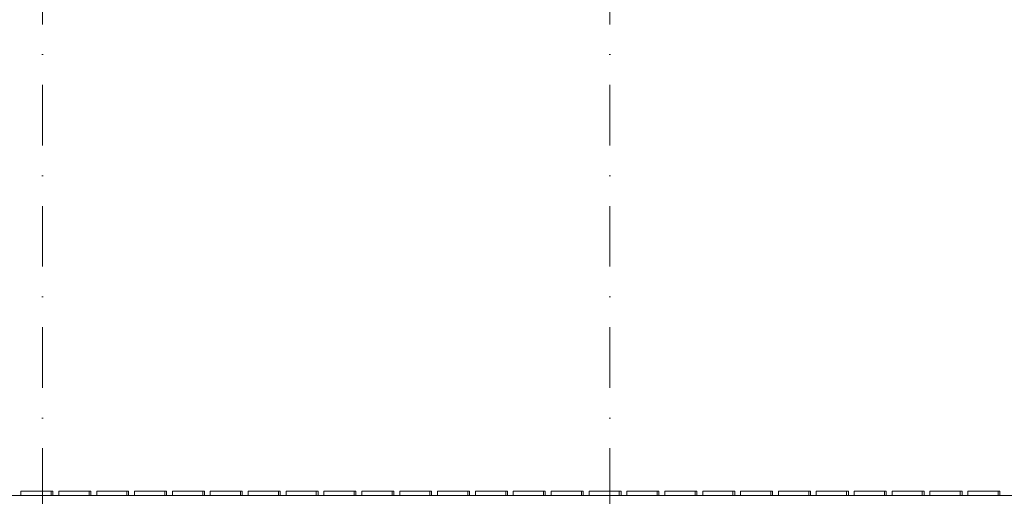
# Model space of a CAD drawing. Header units: millimetres. Extents: x -2530 to 151695, y -8763 to 71774.
# Tile 283 of 295: x 128350 to 134857, y 38855 to 42003. Entities that reach past the tile are written whole.
import ezdxf

# ---------------------------------------------------------------- set-up
doc = ezdxf.new("R2010")
doc.units = ezdxf.units.MM
doc.linetypes.add('RR_Level', pattern=[800, 400, -200, 0, -200])
for name, color, linetype, lineweight in [('A-FLOR-____-OTLN', 192, 'Continuous', 18), ('A-WALL-____-OTLN', 113, 'Continuous', 18), ('S-GRID-____-OTLN', 1, 'Continuous', 9)]:
    doc.layers.add(name, color=color, linetype=linetype, lineweight=lineweight)

# ---------------------------------------------------------------- blocks, each defined once
blk = doc.blocks.new('027_Gilde - ATC_FacadeModel_rvt-1-plot_V2 Copy 1')
at = {"layer": 'A-FLOR-____-OTLN', "color": 90}
blk.add_line((119798.9, 38860), (144100.8, 38860), dxfattribs=at)
at = {"layer": 'A-WALL-____-OTLN', "color": 90}
for p, q in [((128358.2, 38860), (128358.2, 38890)), ((128358.2, 38860), (128358.2, 38890)), ((128558.2, 38890), (128358.2, 38890)), ((128558.2, 38890), (128358.2, 38890)), ((128558.2, 38860), (128358.2, 38860)), ((128358.2, 38860), (128558.2, 38860)), ((128558.2, 38890), (128558.2, 38860)), ((128565.8, 38890), (128558.2, 38890)), ((128558.2, 38890), (128558.2, 38860)), ((128565.8, 38890), (128558.2, 38890)), ((128565.8, 38890), (128568.7, 38890)), ((128565.8, 38890), (128568.7, 38890)), ((128568.7, 38878.3), (128568.7, 38890)), ((128568.7, 38878.3), (128568.7, 38860)), ((128608.5, 38890), (128608.5, 38860)), ((128608.5, 38860), (128608.5, 38890)), ((128808.5, 38890), (128608.5, 38890)), ((128608.5, 38890), (128808.5, 38890)), ((128608.5, 38860), (128808.5, 38860)), ((128608.5, 38860), (128808.5, 38860)), ((128808.5, 38890), (128808.5, 38860)), ((128808.5, 38890), (128819.1, 38890)), ((128808.5, 38890), (128808.5, 38860)), ((128808.5, 38890), (128819.1, 38890)), ((128819.1, 38869.1), (128819.1, 38890)), ((128819.1, 38869.1), (128819.1, 38860)), ((128858.8, 38890), (128858.8, 38860)), ((128858.8, 38860), (128858.8, 38890)), ((129058.8, 38890), (128858.8, 38890)), ((129058.8, 38890), (128858.8, 38890)), ((129058.8, 38860), (128858.8, 38860)), ((128858.8, 38860), (129058.8, 38860)), ((129058.8, 38890), (129058.8, 38860)), ((129066.5, 38890), (129058.8, 38890)), ((129058.8, 38890), (129058.8, 38860)), ((129066.5, 38890), (129058.8, 38890)), ((129066.5, 38890), (129069.5, 38890)), ((129066.5, 38890), (129069.5, 38890)), ((129069.5, 38878.3), (129069.5, 38890)), ((129069.5, 38878.3), (129069.5, 38860)), ((129109.1, 38890), (129109.1, 38860)), ((129109.1, 38860), (129109.1, 38890)), ((129309.1, 38890), (129109.1, 38890)), ((129109.1, 38890), (129309.1, 38890)), ((129109.1, 38860), (129309.1, 38860)), ((129109.1, 38860), (129309.1, 38860)), ((129309.1, 38890), (129309.1, 38860)), ((129309.1, 38890), (129319.8, 38890)), ((129309.1, 38890), (129309.1, 38860)), ((129309.1, 38890), (129319.8, 38890)), ((129319.8, 38869.1), (129319.8, 38890)), ((129319.8, 38869.1), (129319.8, 38860)), ((129359.4, 38890), (129359.4, 38860)), ((129359.4, 38860), (129359.4, 38890)), ((129559.4, 38890), (129359.4, 38890)), ((129559.4, 38890), (129359.4, 38890)), ((129559.4, 38860), (129359.4, 38860)), ((129359.4, 38860), (129559.4, 38860)), ((129559.4, 38890), (129559.4, 38860)), ((129567.2, 38890), (129559.4, 38890)), ((129559.4, 38890), (129559.4, 38860)), ((129567.2, 38890), (129559.4, 38890)), ((129567.2, 38890), (129570.2, 38890)), ((129567.2, 38890), (129570.2, 38890)), ((129570.2, 38878.3), (129570.2, 38890)), ((129570.2, 38878.3), (129570.2, 38860)), ((129609.7, 38860), (129609.7, 38890)), ((129609.7, 38860), (129609.7, 38890)), ((129809.7, 38890), (129609.7, 38890)), ((129809.7, 38890), (129609.7, 38890)), ((129809.7, 38860), (129609.7, 38860)), ((129609.7, 38860), (129809.7, 38860)), ((129809.7, 38890), (129809.7, 38860)), ((129817.5, 38890), (129809.7, 38890)), ((129809.7, 38890), (129809.7, 38860)), ((129817.5, 38890), (129809.7, 38890)), ((129817.5, 38890), (129820.6, 38890)), ((129817.5, 38890), (129820.6, 38890)), ((129820.6, 38878.3), (129820.6, 38890)), ((129820.6, 38878.3), (129820.6, 38860)), ((129859.9, 38860), (129859.9, 38890)), ((129859.9, 38860), (129859.9, 38890)), ((130059.9, 38890), (129859.9, 38890)), ((130059.9, 38890), (129859.9, 38890)), ((130059.9, 38860), (129859.9, 38860)), ((129859.9, 38860), (130059.9, 38860)), ((130059.9, 38890), (130059.9, 38860)), ((130059.9, 38890), (130071, 38890)), ((130059.9, 38890), (130059.9, 38860)), ((130071, 38869.1), (130071, 38890)), ((130071, 38869.1), (130071, 38860)), ((130110.2, 38860), (130110.2, 38890)), ((130110.2, 38860), (130110.2, 38890)), ((130310.2, 38890), (130110.2, 38890)), ((130310.2, 38890), (130110.2, 38890)), ((130310.2, 38860), (130110.2, 38860)), ((130110.2, 38860), (130310.2, 38860)), ((130310.2, 38890), (130310.2, 38860)), ((130310.2, 38890), (130321.3, 38890)), ((130310.2, 38890), (130310.2, 38860)), ((130321.3, 38869.1), (130321.3, 38890)), ((130321.3, 38869.1), (130321.3, 38860)), ((130360.5, 38890), (130360.5, 38860)), ((130360.5, 38860), (130360.5, 38890)), ((130560.5, 38890), (130360.5, 38890)), ((130360.5, 38890), (130560.5, 38890)), ((130360.5, 38860), (130560.5, 38860)), ((130360.5, 38860), (130560.5, 38860)), ((130560.5, 38890), (130560.5, 38860)), ((130560.5, 38890), (130571.7, 38890)), ((130560.5, 38890), (130560.5, 38860)), ((130560.5, 38890), (130571.7, 38890)), ((130571.7, 38869.1), (130571.7, 38890)), ((130571.7, 38869.1), (130571.7, 38860)), ((130610.8, 38890), (130610.8, 38860)), ((130610.8, 38860), (130610.8, 38890)), ((130810.8, 38890), (130610.8, 38890)), ((130610.8, 38890), (130810.8, 38890)), ((130610.8, 38860), (130810.8, 38860)), ((130610.8, 38860), (130810.8, 38860)), ((130810.8, 38890), (130810.8, 38860)), ((130810.8, 38890), (130822.1, 38890)), ((130810.8, 38890), (130810.8, 38860)), ((130810.8, 38890), (130822.1, 38890)), ((130822.1, 38869.1), (130822.1, 38890)), ((130822.1, 38869.1), (130822.1, 38860)), ((130861, 38890), (130861, 38860)), ((130861, 38860), (130861, 38890)), ((131061.1, 38890), (130861, 38890)), ((130861, 38890), (131061.1, 38890)), ((130861, 38860), (131061.1, 38860)), ((130861, 38860), (131061.1, 38860)), ((131061.1, 38890), (131061.1, 38860)), ((131061.1, 38890), (131072.4, 38890)), ((131061.1, 38890), (131061.1, 38860)), ((131061.1, 38890), (131072.4, 38890)), ((131072.4, 38869.1), (131072.4, 38890)), ((131072.4, 38869.1), (131072.4, 38860)), ((131111.3, 38890), (131111.3, 38860)), ((131111.3, 38860), (131111.3, 38890)), ((131311.3, 38890), (131111.3, 38890)), ((131311.3, 38890), (131111.3, 38890)), ((131311.3, 38860), (131111.3, 38860)), ((131111.3, 38860), (131311.3, 38860)), ((131311.3, 38890), (131311.3, 38860)), ((131319.6, 38890), (131311.3, 38890)), ((131311.3, 38890), (131311.3, 38860)), ((131319.6, 38890), (131311.3, 38890)), ((131319.6, 38890), (131322.8, 38890)), ((131319.6, 38890), (131322.8, 38890)), ((131322.8, 38878.3), (131322.8, 38890)), ((131322.8, 38878.3), (131322.8, 38860)), ((131361.6, 38890), (131361.6, 38860)), ((131361.6, 38860), (131361.6, 38890)), ((131561.6, 38890), (131361.6, 38890)), ((131361.6, 38890), (131561.6, 38890)), ((131361.6, 38860), (131561.6, 38860)), ((131361.6, 38860), (131561.6, 38860)), ((131561.6, 38890), (131561.6, 38860)), ((131561.6, 38890), (131573.2, 38890)), ((131561.6, 38890), (131561.6, 38860)), ((131561.6, 38890), (131573.2, 38890)), ((131573.2, 38869.1), (131573.2, 38890)), ((131573.2, 38869.1), (131573.2, 38860)), ((131611.9, 38890), (131611.9, 38860)), ((131611.9, 38860), (131611.9, 38890)), ((131811.9, 38890), (131611.9, 38890)), ((131811.9, 38890), (131611.9, 38890)), ((131811.9, 38860), (131611.9, 38860)), ((131611.9, 38860), (131811.9, 38860)), ((131811.9, 38890), (131811.9, 38860)), ((131820.3, 38890), (131811.9, 38890)), ((131811.9, 38890), (131811.9, 38860)), ((131820.3, 38890), (131811.9, 38890)), ((131820.3, 38890), (131823.5, 38890)), ((131820.3, 38890), (131823.5, 38890)), ((131823.5, 38878.3), (131823.5, 38890)), ((131823.5, 38878.3), (131823.5, 38860)), ((131862.2, 38860), (131862.2, 38890)), ((131862.2, 38860), (131862.2, 38890)), ((132062.2, 38890), (131862.2, 38890)), ((132062.2, 38890), (131862.2, 38890)), ((132062.2, 38860), (131862.2, 38860)), ((131862.2, 38860), (132062.2, 38860)), ((132062.2, 38890), (132062.2, 38860)), ((132062.2, 38890), (132073.9, 38890)), ((132062.2, 38890), (132062.2, 38860)), ((132073.9, 38869.1), (132073.9, 38890)), ((132073.9, 38869.1), (132073.9, 38860)), ((132112.4, 38890), (132112.4, 38860)), ((132112.4, 38860), (132112.4, 38890)), ((132312.5, 38890), (132112.4, 38890)), ((132112.4, 38890), (132312.5, 38890)), ((132112.4, 38860), (132312.5, 38860)), ((132112.4, 38860), (132312.5, 38860)), ((132312.5, 38890), (132312.5, 38860)), ((132312.5, 38890), (132324.3, 38890)), ((132312.5, 38890), (132312.5, 38860)), ((132312.5, 38890), (132324.3, 38890)), ((132324.3, 38869.1), (132324.3, 38890)), ((132324.3, 38869.1), (132324.3, 38860)), ((132362.7, 38860), (132362.7, 38890)), ((132362.7, 38860), (132362.7, 38890)), ((132562.7, 38890), (132362.7, 38890)), ((132562.7, 38890), (132362.7, 38890)), ((132562.7, 38860), (132362.7, 38860)), ((132362.7, 38860), (132562.7, 38860)), ((132562.7, 38890), (132562.7, 38860)), ((132562.7, 38890), (132574.6, 38890)), ((132562.7, 38890), (132562.7, 38860)), ((132574.6, 38869.1), (132574.6, 38890)), ((132574.6, 38869.1), (132574.6, 38860)), ((132613, 38860), (132613, 38890)), ((132613, 38860), (132613, 38890)), ((132813, 38890), (132613, 38890)), ((132813, 38890), (132613, 38890)), ((132813, 38860), (132613, 38860)), ((132613, 38860), (132813, 38860)), ((132813, 38890), (132813, 38860)), ((132821.6, 38890), (132813, 38890)), ((132813, 38890), (132813, 38860)), ((132821.6, 38890), (132813, 38890)), ((132821.6, 38890), (132825, 38890)), ((132821.6, 38890), (132825, 38890)), ((132825, 38878.3), (132825, 38890)), ((132825, 38878.3), (132825, 38860)), ((132863.3, 38890), (132863.3, 38860)), ((132863.3, 38860), (132863.3, 38890)), ((133063.3, 38890), (132863.3, 38890)), ((133063.3, 38890), (132863.3, 38890)), ((133063.3, 38860), (132863.3, 38860)), ((132863.3, 38860), (133063.3, 38860)), ((133063.3, 38890), (133063.3, 38860)), ((133072, 38890), (133063.3, 38890)), ((133063.3, 38890), (133063.3, 38860)), ((133072, 38890), (133063.3, 38890)), ((133072, 38890), (133075.4, 38890)), ((133072, 38890), (133075.4, 38890)), ((133075.4, 38878.3), (133075.4, 38890)), ((133075.4, 38878.3), (133075.4, 38860)), ((133113.6, 38890), (133113.6, 38860)), ((133113.6, 38860), (133113.6, 38890)), ((133313.6, 38890), (133113.6, 38890)), ((133313.6, 38890), (133113.6, 38890)), ((133313.6, 38860), (133113.6, 38860)), ((133113.6, 38860), (133313.6, 38860)), ((133313.6, 38890), (133313.6, 38860)), ((133322.3, 38890), (133313.6, 38890)), ((133313.6, 38890), (133313.6, 38860)), ((133322.3, 38890), (133313.6, 38890)), ((133322.3, 38890), (133325.7, 38890)), ((133322.3, 38890), (133325.7, 38890)), ((133325.7, 38878.3), (133325.7, 38890)), ((133325.7, 38878.3), (133325.7, 38860)), ((133363.9, 38890), (133363.9, 38860)), ((133363.9, 38860), (133363.9, 38890)), ((133563.9, 38890), (133363.9, 38890)), ((133363.9, 38890), (133563.9, 38890)), ((133363.9, 38860), (133563.9, 38860)), ((133363.9, 38860), (133563.9, 38860)), ((133563.9, 38890), (133563.9, 38860)), ((133563.9, 38890), (133576.1, 38890)), ((133563.9, 38890), (133563.9, 38860)), ((133563.9, 38890), (133576.1, 38890)), ((133576.1, 38869.1), (133576.1, 38890)), ((133576.1, 38869.1), (133576.1, 38860)), ((133614.1, 38890), (133614.1, 38860)), ((133614.1, 38860), (133614.1, 38890)), ((133814.1, 38890), (133614.1, 38890)), ((133614.1, 38890), (133814.1, 38890)), ((133614.1, 38860), (133814.1, 38860)), ((133614.1, 38860), (133814.1, 38860)), ((133814.1, 38890), (133814.1, 38860)), ((133814.1, 38890), (133826.5, 38890)), ((133814.1, 38890), (133814.1, 38860)), ((133814.1, 38890), (133826.5, 38890)), ((133826.5, 38869.1), (133826.5, 38890)), ((133826.5, 38869.1), (133826.5, 38860)), ((133864.4, 38860), (133864.4, 38890)), ((133864.4, 38860), (133864.4, 38890)), ((134064.4, 38890), (133864.4, 38890)), ((134064.4, 38890), (133864.4, 38890)), ((134064.4, 38860), (133864.4, 38860)), ((133864.4, 38860), (134064.4, 38860)), ((134064.4, 38890), (134064.4, 38860)), ((134073.4, 38890), (134064.4, 38890)), ((134064.4, 38890), (134064.4, 38860)), ((134073.4, 38890), (134064.4, 38890)), ((134073.4, 38890), (134076.8, 38890)), ((134073.4, 38890), (134076.8, 38890)), ((134076.8, 38878.3), (134076.8, 38890)), ((134076.8, 38878.3), (134076.8, 38860)), ((134114.7, 38890), (134114.7, 38860)), ((134114.7, 38860), (134114.7, 38890)), ((134314.7, 38890), (134114.7, 38890)), ((134114.7, 38890), (134314.7, 38890)), ((134114.7, 38860), (134314.7, 38860)), ((134114.7, 38860), (134314.7, 38860)), ((134314.7, 38890), (134314.7, 38860)), ((134314.7, 38890), (134327.2, 38890)), ((134314.7, 38890), (134314.7, 38860)), ((134314.7, 38890), (134327.2, 38890)), ((134327.2, 38869.1), (134327.2, 38890)), ((134327.2, 38869.1), (134327.2, 38860)), ((134365, 38890), (134365, 38860)), ((134365, 38860), (134365, 38890)), ((134565, 38890), (134365, 38890)), ((134365, 38890), (134565, 38890)), ((134365, 38860), (134565, 38860)), ((134365, 38860), (134565, 38860)), ((134565, 38890), (134565, 38860)), ((134565, 38890), (134577.6, 38890)), ((134565, 38890), (134565, 38860)), ((134565, 38890), (134577.6, 38890)), ((134577.6, 38869.1), (134577.6, 38890)), ((134577.6, 38869.1), (134577.6, 38860)), ((134615.3, 38890), (134615.3, 38860)), ((134615.3, 38860), (134615.3, 38890)), ((134815.3, 38890), (134615.3, 38890)), ((134615.3, 38890), (134815.3, 38890)), ((134615.3, 38860), (134815.3, 38860)), ((134615.3, 38860), (134815.3, 38860)), ((134815.3, 38890), (134815.3, 38860)), ((134815.3, 38890), (134828, 38890)), ((134815.3, 38890), (134815.3, 38860)), ((134815.3, 38890), (134828, 38890)), ((134828, 38869.1), (134828, 38890)), ((134828, 38869.1), (134828, 38860))]:
    blk.add_line(p, q, dxfattribs=at)

msp = doc.modelspace()

# ---------------------------------------------------------------- linework, layer by layer
at = {"layer": 'S-GRID-____-OTLN', "linetype": 'RR_Level'}
for p, q in [((128500, 48773.1142), (128500, -857.0614)), ((132250, 48773.1142), (132250, -857.0614))]:
    msp.add_line(p, q, dxfattribs=at)

# ---------------------------------------------------------------- block references
at = {"lineweight": 5}
msp.add_blockref('027_Gilde - ATC_FacadeModel_rvt-1-plot_V2 Copy 1', (0, 0), dxfattribs=at)

doc.saveas('drawing.dxf')
